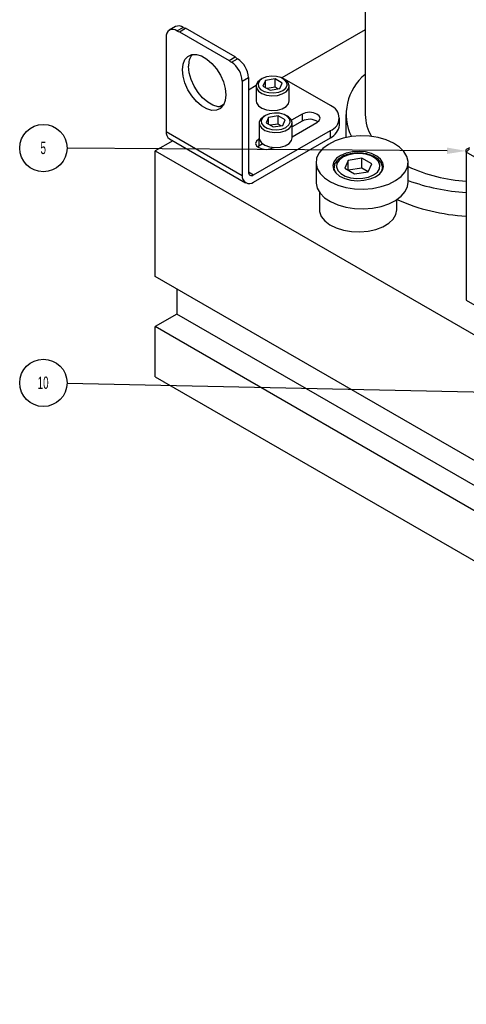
# Model space of a CAD drawing. Header units: inches. Extents: x 1880 to 2363, y -453 to -54.
# Tile 374 of 656: x 2063.13 to 2066.76, y -275.3 to -267.29. Entities that reach past the tile are written whole.
import ezdxf

# ---------------------------------------------------------------- set-up
doc = ezdxf.new("R2010")
doc.units = ezdxf.units.IN
doc.header["$LTSCALE"] = 0.5
doc.header["$MEASUREMENT"] = 0
for name, color, linetype in [('DSS-M-S', 53, 'Continuous'), ('SID-M-S', 105, 'Continuous'), ('SVD-M-S', 8, 'Continuous')]:
    doc.layers.add(name, color=color, linetype=linetype)
doc.styles.add('SLDTEXTSTYLE0', font='TXT', dxfattribs={"width": 0.595745})

msp = doc.modelspace()

# ---------------------------------------------------------------- linework, layer by layer
at = {"layer": 'DSS-M-S', "linetype": 'Continuous', "lineweight": 25}
for p, q in [((2065.94026, -266.6528), (2065.94026, -268.06728)), ((2065.94026, -267.37692), (2065.26158, -267.76872)), ((2065.78278, -268.06728), (2065.78278, -268.25398)), ((2064.37615, -268.27987), (2064.23349, -268.36222)), ((2064.23349, -269.3829), (2064.23349, -268.36222)), ((2064.23349, -268.36222), (2073.07233, -273.46477)), ((2066.7864, -268.33738), (2066.7614, -268.35182)), ((2066.7864, -268.34584), (2066.7614, -268.37223)), ((2066.7614, -268.37223), (2066.7614, -268.35182)), ((2067.43315, -268.76002), (2066.7614, -268.37223)), ((2066.7614, -268.37223), (2066.7614, -269.57663)), ((2073.07233, -274.48545), (2064.23349, -269.3829)), ((2064.41027, -269.48495), (2064.41027, -269.68911)), ((2066.7614, -269.57663), (2067.43315, -269.96442)), ((2064.41027, -269.68911), (2064.23349, -269.79117)), ((2073.24911, -274.79167), (2064.41027, -269.68911)), ((2073.07233, -274.89372), (2064.23349, -269.79117)), ((2064.23349, -270.19944), (2064.23349, -269.79117)), ((2064.23349, -270.19944), (2073.07233, -275.30199))]:
    msp.add_line(p, q, dxfattribs=at)
for centre, radius, start, end in [((2066.20321, -268.0641), 0.41775, 129.009756, 205.833172), ((2066.29012, -268.06213), 0.34989, 180.84466, 211.49879), ((2066.8509, -267.24079), 1.37019, 245.749431, 266.25491), ((2066.85716, -267.03555), 1.66684, 250.038443, 266.706426), ((2066.85029, -267.27557), 1.6194, 246.243043, 266.853295)]:
    msp.add_arc(centre, radius, start, end, dxfattribs=at)
at = {"layer": 'SID-M-S'}
for p, q in [((2066.6054, -268.36098), (2063.51676, -268.34024)), ((2067.78853, -270.34451), (2063.51672, -270.25237))]:
    msp.add_line(p, q, dxfattribs=at)
for centre in [(2063.32439, -268.33895), (2063.32439, -270.24822)]:
    msp.add_circle(centre, 0.19237, dxfattribs=at)
msp.add_solid([(2066.60558, -268.33498), (2066.7614, -268.36202), (2066.60558, -268.33498), (2066.60523, -268.38698)], dxfattribs=at)
at = {"layer": 'SVD-M-S', "linetype": 'Continuous', "lineweight": 25}
for p, q in [((2064.39798, -267.35128), (2064.34778, -267.38026)), ((2064.41027, -267.38645), (2064.46048, -267.35747)), ((2064.42931, -267.39336), (2064.47951, -267.36438)), ((2064.42931, -267.39336), (2064.83317, -267.62651)), ((2064.88338, -267.59752), (2064.47951, -267.36438)), ((2064.32188, -267.4375), (2064.32188, -268.20423)), ((2064.47471, -267.61989), (2064.49892, -267.59336)), ((2064.49892, -267.59336), (2064.53082, -267.57914)), ((2064.53082, -267.57914), (2064.56856, -267.57806)), ((2064.56856, -267.57806), (2064.60993, -267.59017)), ((2064.60993, -267.59017), (2064.65255, -267.61477)), ((2064.45446, -267.70306), (2064.4596, -267.65718)), ((2064.4596, -267.65718), (2064.47471, -267.61989)), ((2064.50981, -267.7259), (2064.50467, -267.67408)), ((2064.65255, -267.61477), (2064.69393, -267.65043)), ((2064.69393, -267.65043), (2064.73166, -267.69509)), ((2064.83317, -267.62651), (2064.88338, -267.59752)), ((2064.85221, -267.64158), (2064.90242, -267.6126)), ((2064.4596, -267.75488), (2064.45446, -267.70306)), ((2064.52492, -267.78064), (2064.50981, -267.7259)), ((2064.73166, -267.69509), (2064.76356, -267.74613)), ((2064.76356, -267.74613), (2064.78777, -267.80061)), ((2065.17704, -267.75393), (2065.13726, -267.76008)), ((2065.21808, -267.756), (2065.17704, -267.75393)), ((2064.47471, -267.80962), (2064.4596, -267.75488)), ((2064.49892, -267.86409), (2064.47471, -267.80962)), ((2064.54913, -267.83511), (2064.52492, -267.78064)), ((2064.78777, -267.80061), (2064.80288, -267.85535)), ((2064.9406, -267.79467), (2064.99081, -267.76569)), ((2064.9406, -267.79467), (2064.9406, -268.56141)), ((2064.99081, -267.76569), (2064.99081, -268.53242)), ((2065.05257, -267.8314), (2064.99081, -267.86706)), ((2065.0661, -267.8013), (2065.05342, -267.82589)), ((2065.05342, -267.82589), (2065.05525, -267.85152)), ((2065.09192, -267.78042), (2065.0661, -267.8013)), ((2065.07989, -267.7932), (2065.06923, -267.81617)), ((2065.06923, -267.81617), (2065.07282, -267.83985)), ((2065.10352, -267.77372), (2065.07989, -267.7932)), ((2065.1035, -267.77373), (2065.09191, -267.78043)), ((2065.13726, -267.76008), (2065.10352, -267.77372)), ((2065.12997, -267.78899), (2065.10896, -267.83426)), ((2065.10896, -267.83426), (2065.16637, -267.86741)), ((2065.20839, -267.77686), (2065.12997, -267.78899)), ((2065.12997, -267.8464), (2065.12997, -267.78899)), ((2065.2658, -267.81), (2065.20839, -267.77686)), ((2065.20839, -267.84382), (2065.20839, -267.77686)), ((2065.25541, -267.76605), (2065.21808, -267.756)), ((2065.24479, -267.85528), (2065.2658, -267.81)), ((2065.28453, -267.78286), (2065.25541, -267.76605)), ((2065.28286, -267.78043), (2065.27126, -267.77373)), ((2065.2844, -267.77971), (2065.27707, -267.77709)), ((2065.2904, -267.78516), (2065.28286, -267.78043)), ((2065.30335, -267.78868), (2065.2844, -267.77971)), ((2065.30194, -267.80441), (2065.28453, -267.78286)), ((2065.31315, -267.8072), (2065.2904, -267.78516)), ((2065.29487, -267.85107), (2065.30553, -267.8281)), ((2065.30553, -267.8281), (2065.30194, -267.80441)), ((2065.6569, -267.99279), (2065.30335, -267.78868)), ((2065.32227, -267.8323), (2065.31315, -267.8072)), ((2065.31677, -267.85776), (2065.32227, -267.8323)), ((2064.53082, -267.91514), (2064.49892, -267.86409)), ((2064.58103, -267.88616), (2064.54913, -267.83511)), ((2064.61876, -267.93081), (2064.58103, -267.88616)), ((2064.80288, -267.85535), (2064.80802, -267.90716)), ((2064.80802, -267.90716), (2064.80288, -267.95305)), ((2065.05238, -267.83553), (2065.05238, -267.95605)), ((2065.05525, -267.85152), (2065.07141, -267.87542)), ((2065.07141, -267.87542), (2065.10013, -267.895)), ((2065.07282, -267.83985), (2065.09023, -267.8614)), ((2065.09023, -267.8614), (2065.11935, -267.87822)), ((2065.10013, -267.895), (2065.13831, -267.90813)), ((2065.11935, -267.87822), (2065.15669, -267.88827)), ((2065.13831, -267.90813), (2065.1818, -267.91339)), ((2065.20839, -267.84382), (2065.14302, -267.85393)), ((2065.15669, -267.88827), (2065.19772, -267.89034)), ((2065.16637, -267.86741), (2065.24479, -267.85528)), ((2065.1818, -267.91339), (2065.2259, -267.91022)), ((2065.19772, -267.89034), (2065.2375, -267.88419)), ((2065.23174, -267.85729), (2065.20839, -267.84382)), ((2065.2259, -267.91022), (2065.26583, -267.89895)), ((2065.2375, -267.88419), (2065.27124, -267.87055)), ((2065.26583, -267.89895), (2065.29725, -267.88081)), ((2065.27124, -267.87055), (2065.29487, -267.85107)), ((2065.29725, -267.88081), (2065.31677, -267.85776)), ((2065.32238, -267.95605), (2065.32238, -267.83553)), ((2064.56856, -267.9598), (2064.53082, -267.91514)), ((2064.60993, -267.99546), (2064.56856, -267.9598)), ((2064.66014, -267.96648), (2064.61876, -267.93081)), ((2064.70275, -267.99108), (2064.66014, -267.96648)), ((2064.74413, -268.00319), (2064.70275, -267.99108)), ((2064.79271, -267.98141), (2064.75337, -268.00413)), ((2064.78777, -267.99034), (2064.76356, -268.01687)), ((2064.80288, -267.95305), (2064.78777, -267.99034)), ((2065.05238, -267.95605), (2065.05525, -267.97204)), ((2065.05525, -267.97204), (2065.07141, -267.99594)), ((2065.29725, -268.00133), (2065.31677, -267.97828)), ((2065.31677, -267.97828), (2065.32238, -267.95605)), ((2064.65255, -268.02006), (2064.60993, -267.99546)), ((2064.69393, -268.03217), (2064.65255, -268.02006)), ((2064.73166, -268.03109), (2064.69393, -268.03217)), ((2064.76356, -268.01687), (2064.73166, -268.03109)), ((2064.77879, -268.00272), (2064.74413, -268.00319)), ((2065.07141, -267.99594), (2065.10013, -268.01552)), ((2065.10013, -268.01552), (2065.13831, -268.02865)), ((2065.12827, -268.07375), (2065.10464, -268.09323)), ((2065.12825, -268.07376), (2065.11665, -268.08046)), ((2065.16201, -268.06011), (2065.12827, -268.07375)), ((2065.13831, -268.02865), (2065.1818, -268.03391)), ((2065.20179, -268.05396), (2065.16201, -268.06011)), ((2065.1818, -268.03391), (2065.2259, -268.03074)), ((2065.24283, -268.05603), (2065.20179, -268.05396)), ((2065.2259, -268.03074), (2065.26583, -268.01947)), ((2065.28016, -268.06608), (2065.24283, -268.05603)), ((2065.26583, -268.01947), (2065.29725, -268.00133)), ((2065.30928, -268.08289), (2065.28016, -268.06608)), ((2065.3076, -268.08046), (2065.29601, -268.07376)), ((2065.4278, -268.06218), (2065.34098, -268.1123)), ((2065.45537, -268.05154), (2065.4278, -268.06218)), ((2065.4278, -268.06218), (2065.4278, -268.12015)), ((2065.4879, -268.04781), (2065.45537, -268.05154)), ((2065.52043, -268.05154), (2065.4879, -268.04781)), ((2065.54801, -268.06218), (2065.52043, -268.05154)), ((2065.56643, -268.0781), (2065.54801, -268.06218)), ((2065.07713, -268.13556), (2065.07713, -268.25608)), ((2065.09085, -268.10133), (2065.07817, -268.12592)), ((2065.07817, -268.12592), (2065.08, -268.15155)), ((2065.08, -268.15155), (2065.09616, -268.17545)), ((2065.11667, -268.08045), (2065.09085, -268.10133)), ((2065.10464, -268.09323), (2065.09398, -268.1162)), ((2065.09398, -268.1162), (2065.09757, -268.13988)), ((2065.09757, -268.13988), (2065.11498, -268.16143)), ((2065.15472, -268.08902), (2065.13371, -268.13429)), ((2065.13371, -268.13429), (2065.19112, -268.16744)), ((2065.23314, -268.07689), (2065.15472, -268.08902)), ((2065.15472, -268.14643), (2065.15472, -268.08902)), ((2065.23314, -268.14385), (2065.16777, -268.15396)), ((2065.29055, -268.11003), (2065.23314, -268.07689)), ((2065.23314, -268.14385), (2065.23314, -268.07689)), ((2065.25649, -268.15732), (2065.23314, -268.14385)), ((2065.26954, -268.15531), (2065.29055, -268.11003)), ((2065.29599, -268.17058), (2065.31962, -268.1511)), ((2065.31515, -268.08519), (2065.3076, -268.08046)), ((2065.32669, -268.10444), (2065.30928, -268.08289)), ((2065.33789, -268.10723), (2065.31515, -268.08519)), ((2065.31962, -268.1511), (2065.33028, -268.12813)), ((2065.33028, -268.12813), (2065.32669, -268.10444)), ((2065.34701, -268.13233), (2065.33789, -268.10723)), ((2065.34152, -268.15779), (2065.34701, -268.13233)), ((2065.4278, -268.12015), (2065.34713, -268.16672)), ((2065.34713, -268.24754), (2065.54801, -268.13157)), ((2065.34713, -268.25608), (2065.34713, -268.13556)), ((2065.54801, -268.13157), (2065.56643, -268.11566)), ((2065.5729, -268.09688), (2065.56643, -268.0781)), ((2065.56643, -268.11566), (2065.5729, -268.09688)), ((2065.73012, -268.15281), (2065.73012, -268.09484)), ((2064.32188, -268.20423), (2064.9406, -268.56141)), ((2065.03323, -268.55692), (2065.6569, -268.19689)), ((2065.09616, -268.17545), (2065.12488, -268.19503)), ((2065.11498, -268.16143), (2065.1441, -268.17825)), ((2065.12488, -268.19503), (2065.16306, -268.20816)), ((2065.1441, -268.17825), (2065.18143, -268.1883)), ((2065.16306, -268.20816), (2065.20655, -268.21342)), ((2065.18143, -268.1883), (2065.22247, -268.19037)), ((2065.19112, -268.16744), (2065.26954, -268.15531)), ((2065.20655, -268.21342), (2065.25065, -268.21025)), ((2065.22247, -268.19037), (2065.26225, -268.18422)), ((2065.25065, -268.21025), (2065.29058, -268.19898)), ((2065.26225, -268.18422), (2065.29599, -268.17058)), ((2065.29058, -268.19898), (2065.322, -268.18084)), ((2065.322, -268.18084), (2065.34152, -268.15779)), ((2065.6569, -268.25486), (2065.6569, -268.19689)), ((2064.34902, -268.2642), (2064.96774, -268.62138)), ((2065.03323, -268.6149), (2065.6569, -268.25486)), ((2065.05582, -268.2822), (2065.04935, -268.30098)), ((2065.04935, -268.30098), (2065.05582, -268.31976)), ((2065.07424, -268.26628), (2065.05582, -268.2822)), ((2065.07786, -268.26419), (2065.07424, -268.26628)), ((2065.07424, -268.26628), (2065.07424, -268.32426)), ((2065.10729, -268.30518), (2065.07424, -268.32426)), ((2065.07713, -268.25608), (2065.08, -268.27207)), ((2065.08, -268.27207), (2065.09616, -268.29597)), ((2065.09616, -268.29597), (2065.12488, -268.31555)), ((2065.29058, -268.3195), (2065.322, -268.30136)), ((2065.322, -268.30136), (2065.34152, -268.27831)), ((2065.34152, -268.27831), (2065.34713, -268.25608)), ((2065.641, -268.30863), (2065.59639, -268.34222)), ((2065.6961, -268.2807), (2065.641, -268.30863)), ((2065.75958, -268.25952), (2065.6961, -268.2807)), ((2065.82899, -268.2459), (2065.75958, -268.25952)), ((2065.90168, -268.24035), (2065.82899, -268.2459)), ((2065.97485, -268.2431), (2065.90168, -268.24035)), ((2066.04568, -268.25403), (2065.97485, -268.2431)), ((2066.11145, -268.27273), (2066.04568, -268.25403)), ((2066.16964, -268.29848), (2066.11145, -268.27273)), ((2066.21801, -268.33029), (2066.16964, -268.29848)), ((2065.05582, -268.31976), (2065.07424, -268.33568)), ((2065.07424, -268.32426), (2065.06576, -268.32997)), ((2065.07424, -268.33568), (2065.10182, -268.34631)), ((2065.10182, -268.34631), (2065.13435, -268.35005)), ((2065.12488, -268.31555), (2065.16306, -268.32868)), ((2065.13435, -268.35005), (2065.16688, -268.34631)), ((2065.16306, -268.32868), (2065.20655, -268.33394)), ((2065.16688, -268.34631), (2065.19445, -268.33568)), ((2065.19445, -268.33568), (2065.19807, -268.33359)), ((2065.20655, -268.33394), (2065.25065, -268.33077)), ((2065.25065, -268.33077), (2065.29058, -268.3195)), ((2065.564, -268.38019), (2065.54506, -268.42108)), ((2065.59639, -268.34222), (2065.564, -268.38019)), ((2065.78542, -268.3799), (2065.74158, -268.39806)), ((2065.83591, -268.36891), (2065.78542, -268.3799)), ((2065.84529, -268.38517), (2065.79804, -268.39534)), ((2065.88961, -268.36585), (2065.83591, -268.36891)), ((2065.89558, -268.38309), (2065.84529, -268.38517)), ((2065.94285, -268.3709), (2065.88961, -268.36585)), ((2065.94486, -268.38928), (2065.89558, -268.38309)), ((2065.99201, -268.38375), (2065.94285, -268.3709)), ((2065.98912, -268.40323), (2065.94486, -268.38928)), ((2066.03373, -268.40349), (2065.99201, -268.38375)), ((2066.25471, -268.36694), (2066.21801, -268.33029)), ((2066.27831, -268.40701), (2066.25471, -268.36694)), ((2065.54009, -268.45615), (2065.54009, -268.61688)), ((2065.54506, -268.42108), (2065.5403, -268.46332)), ((2065.5403, -268.46332), (2065.5499, -268.50528)), ((2065.68512, -268.45053), (2065.67636, -268.48126)), ((2065.70737, -268.42215), (2065.68512, -268.45053)), ((2065.70983, -268.46336), (2065.70623, -268.4924)), ((2065.74158, -268.39806), (2065.70737, -268.42215)), ((2065.72745, -268.43609), (2065.70983, -268.46336)), ((2065.75767, -268.41279), (2065.72745, -268.43609)), ((2065.79804, -268.39534), (2065.75767, -268.41279)), ((2065.80258, -268.43871), (2065.77317, -268.50209)), ((2065.91236, -268.42173), (2065.80258, -268.43871)), ((2065.80258, -268.51907), (2065.80258, -268.43871)), ((2065.99272, -268.46812), (2065.91236, -268.42173)), ((2065.91236, -268.5021), (2065.91236, -268.42173)), ((2065.96331, -268.5315), (2065.99272, -268.46812)), ((2066.02477, -268.42381), (2065.98912, -268.40323)), ((2066.04894, -268.44936), (2066.02477, -268.42381)), ((2066.06518, -268.4288), (2066.03373, -268.40349)), ((2066.05966, -268.47781), (2066.04894, -268.44936)), ((2066.08422, -268.45795), (2066.06518, -268.4288)), ((2066.08953, -268.48895), (2066.08422, -268.45795)), ((2066.28792, -268.44897), (2066.27831, -268.40701)), ((2066.28316, -268.49121), (2066.28792, -268.44897)), ((2066.28812, -268.61688), (2066.28812, -268.45615)), ((2064.99081, -268.53243), (2065.03323, -268.55692)), ((2065.5499, -268.50528), (2065.57351, -268.54535)), ((2065.57351, -268.54535), (2065.6102, -268.582)), ((2065.67636, -268.48126), (2065.68168, -268.51226)), ((2065.68168, -268.51226), (2065.70071, -268.54141)), ((2065.6861, -268.50118), (2065.6861, -268.52149)), ((2065.68612, -268.49922), (2065.68621, -268.50506)), ((2065.68621, -268.50506), (2065.69465, -268.53432)), ((2065.70071, -268.54141), (2065.73216, -268.56672)), ((2065.70623, -268.4924), (2065.71695, -268.52085)), ((2065.71695, -268.52085), (2065.74112, -268.5464)), ((2065.74112, -268.5464), (2065.77677, -268.56698)), ((2065.77317, -268.50209), (2065.85353, -268.54848)), ((2065.91236, -268.5021), (2065.8026, -268.51908)), ((2065.85353, -268.54848), (2065.96331, -268.5315)), ((2065.96329, -268.5315), (2065.91236, -268.5021)), ((2066.00822, -268.55742), (2066.03844, -268.53412)), ((2066.02432, -268.57215), (2066.05852, -268.54806)), ((2066.03844, -268.53412), (2066.05606, -268.50685)), ((2066.05606, -268.50685), (2066.05966, -268.47781)), ((2066.05852, -268.54806), (2066.08077, -268.51969)), ((2066.07124, -268.53432), (2066.07876, -268.5128)), ((2066.07876, -268.5128), (2066.07963, -268.50579)), ((2066.07963, -268.50579), (2066.0798, -268.50118)), ((2066.0798, -268.52149), (2066.0798, -268.50118)), ((2066.08077, -268.51969), (2066.08953, -268.48895)), ((2066.23182, -268.57007), (2066.26422, -268.5321)), ((2066.26422, -268.5321), (2066.28316, -268.49121)), ((2065.54009, -268.61688), (2065.5403, -268.62405)), ((2065.5403, -268.62405), (2065.5499, -268.66602)), ((2065.6102, -268.582), (2065.65857, -268.61381)), ((2065.65857, -268.61381), (2065.71676, -268.63956)), ((2065.73216, -268.56672), (2065.77389, -268.58646)), ((2065.77389, -268.58646), (2065.82305, -268.59931)), ((2065.77677, -268.56698), (2065.82103, -268.58093)), ((2065.82103, -268.58093), (2065.87031, -268.58712)), ((2065.82305, -268.59931), (2065.87629, -268.60436)), ((2065.87031, -268.58712), (2065.92061, -268.58504)), ((2065.87629, -268.60436), (2065.92998, -268.6013)), ((2065.92061, -268.58504), (2065.96785, -268.57487)), ((2065.92998, -268.6013), (2065.98047, -268.59031)), ((2065.96785, -268.57487), (2066.00822, -268.55742)), ((2065.98047, -268.59031), (2066.02432, -268.57215)), ((2066.06864, -268.65277), (2066.13211, -268.63159)), ((2066.13211, -268.63159), (2066.18721, -268.60366)), ((2066.18721, -268.60366), (2066.23182, -268.57007)), ((2066.28316, -268.65195), (2066.28812, -268.61688)), ((2065.5499, -268.66602), (2065.57351, -268.70609)), ((2065.56799, -268.6987), (2065.56799, -268.83873)), ((2065.57351, -268.70609), (2065.6102, -268.74274)), ((2065.71676, -268.63956), (2065.78253, -268.65826)), ((2065.78253, -268.65826), (2065.85337, -268.66919)), ((2065.85337, -268.66919), (2065.92653, -268.67194)), ((2065.92653, -268.67194), (2065.99922, -268.6664)), ((2065.99922, -268.6664), (2066.06864, -268.65277)), ((2066.23182, -268.73081), (2066.26422, -268.69284)), ((2066.26422, -268.69284), (2066.28316, -268.65195)), ((2065.6102, -268.74274), (2065.65857, -268.77454)), ((2065.65857, -268.77454), (2065.71676, -268.80029)), ((2066.06864, -268.81351), (2066.13211, -268.79232)), ((2066.13211, -268.79232), (2066.18721, -268.7644)), ((2066.18721, -268.7644), (2066.23182, -268.73081)), ((2066.19791, -268.83873), (2066.19791, -268.75751)), ((2065.56799, -268.83873), (2065.56938, -268.85582)), ((2065.56938, -268.85582), (2065.58308, -268.89433)), ((2065.71676, -268.80029), (2065.78253, -268.819)), ((2065.78253, -268.819), (2065.85337, -268.82993)), ((2065.85337, -268.82993), (2065.92653, -268.83268)), ((2065.92653, -268.83268), (2065.99922, -268.82713)), ((2065.99922, -268.82713), (2066.06864, -268.81351)), ((2066.18955, -268.88032), (2066.19787, -268.8413)), ((2066.19787, -268.8413), (2066.19791, -268.83873)), ((2065.58308, -268.89433), (2065.6108, -268.93025)), ((2065.6108, -268.93025), (2065.65124, -268.96188)), ((2066.08343, -268.97896), (2066.13096, -268.9508)), ((2066.13096, -268.9508), (2066.16689, -268.9174)), ((2066.16689, -268.9174), (2066.18955, -268.88032)), ((2065.65124, -268.96188), (2065.70252, -268.98776)), ((2065.70252, -268.98776), (2065.76223, -269.00666)), ((2065.76223, -269.00666), (2065.82759, -269.01772)), ((2065.82759, -269.01772), (2065.89554, -269.0204)), ((2065.89554, -269.0204), (2065.9629, -269.01459)), ((2065.9629, -269.01459), (2066.02652, -269.00056)), ((2066.02652, -269.00056), (2066.08343, -268.97896))]:
    msp.add_line(p, q, dxfattribs=at)
for centre, radius, start, end in [((2064.42386, -267.40858), 0.06287, 54.382423, 114.307119), ((2064.37577, -267.42875), 0.05459, 50.796715, 189.214037), ((2064.43736, -267.34149), 0.05249, 238.932212, 261.180818), ((2064.48756, -267.31251), 0.05249, 238.932212, 261.180818), ((2064.64512, -267.66479), 0.14076, 142.200351, 183.783474), ((2064.89809, -267.56408), 0.09006, 223.882371, 239.378772), ((2064.7487, -267.80341), 0.1921, 2.605478, 57.394522), ((2064.94829, -267.5351), 0.09006, 223.882371, 239.378772), ((2064.7989, -267.77442), 0.1921, 2.605478, 57.394522), ((2065.61817, -268.09484), 0.10915, 290.783421, 69.216579), ((2065.48743, -268.22909), 0.12419, 56.221054, 118.697599), ((2065.60501, -268.14033), 0.12573, 294.374658, 354.305201), ((2064.38607, -268.21131), 0.06458, 173.701152, 234.986667), ((2065.01667, -268.53662), 0.0262, 170.785963, 309.203285), ((2064.99707, -268.57057), 0.05721, 170.785963, 309.203285)]:
    msp.add_arc(centre, radius, start, end, dxfattribs=at)
for points, knots in [([(2065.82554, -268.38531), (2065.81957, -268.38617), (2065.79745, -268.38939), (2065.77135, -268.39928), (2065.75332, -268.40889), (2065.74783, -268.41181)], [0, 0, 0, 0, 0.2043943, 0.7576381, 1, 1, 1, 1]), ([(2066.0794, -268.50674), (2066.07949, -268.50638), (2066.0822, -268.49573), (2066.07633, -268.4739), (2066.06092, -268.44518), (2066.03393, -268.42024), (2065.99781, -268.40005), (2065.95382, -268.38578), (2065.90534, -268.3789), (2065.86116, -268.37848), (2065.83547, -268.3834), (2065.82554, -268.38531)], [0, 0, 0, 0, 0.0044009, 0.1295137, 0.2526128, 0.3795604, 0.512071, 0.646756, 0.7812039, 0.9154424, 1, 1, 1, 1]), ([(2065.74783, -268.41181), (2065.74159, -268.41572), (2065.72348, -268.42705), (2065.70229, -268.44937), (2065.68783, -268.47566), (2065.68776, -268.49244), (2065.68773, -268.49901)], [0, 0, 0, 0, 0.17672703, 0.51329242, 0.80935226, 1, 1, 1, 1])]:
    msp.add_open_spline(points, degree=3, knots=knots, dxfattribs=at)

# ---------------------------------------------------------------- texts
at = {"layer": 'SID-M-S', "char_height": 0.1, "attachment_point": 2, "style": 'SLDTEXTSTYLE0'}
for s, insert in [('5', (2063.32338, -268.28785)), ('10', (2063.32238, -270.19712))]:
    msp.add_mtext(s, dxfattribs=dict(at, insert=insert))

doc.saveas('drawing.dxf')
